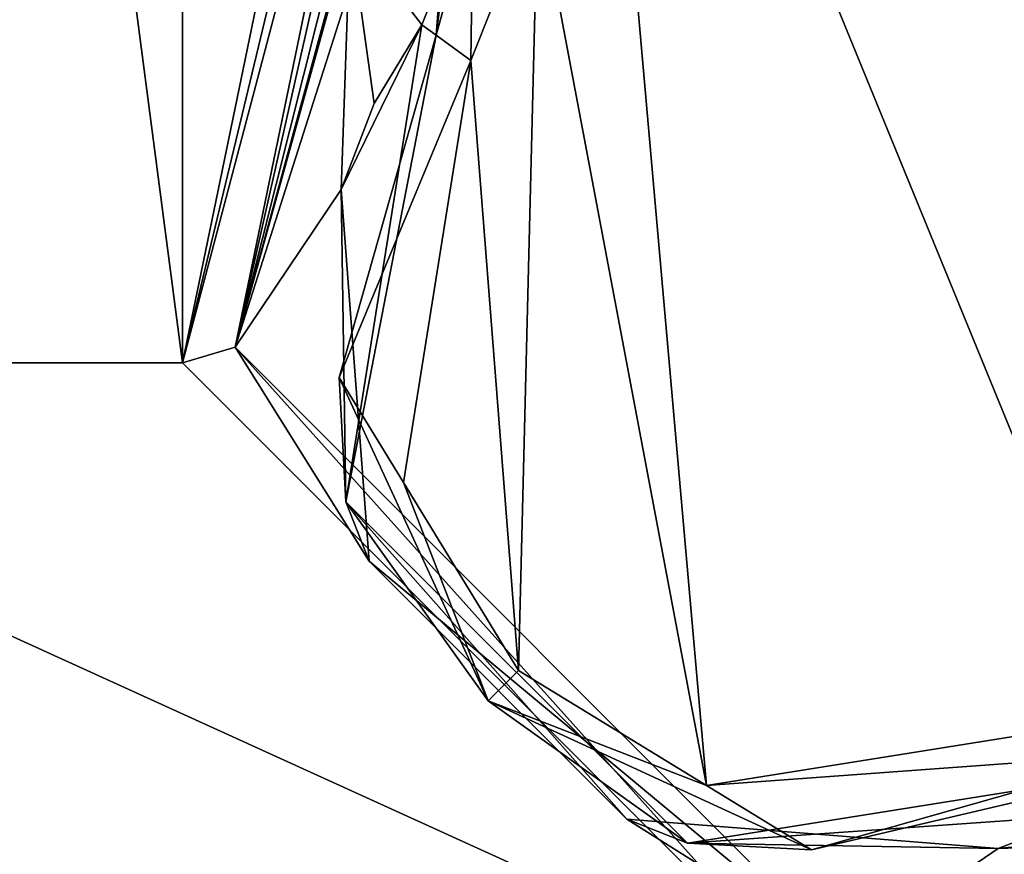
# Model space of a CAD drawing. Header units: metres. Extents: x -205 to 205, y -82 to 82.
# Tile 293 of 426: x 69 to 85, y -57 to -43. Entities that reach past the tile are written whole.
import ezdxf

# ---------------------------------------------------------------- set-up
doc = ezdxf.new("R2010")
doc.units = ezdxf.units.M
doc.layers.add('solid_PRT0003', color=7, linetype='CONTINUOUS')

msp = doc.modelspace()

# ---------------------------------------------------------------- linework, layer by layer
at = {"layer": 'solid_PRT0003'}
for points in [[(0, -75), (0, 75), (200, 75)], [(200, -75), (0, -75), (200, 75)], [(71.855095, -48.536644, 1.5), (59.144901, 48.536644, 1.5), (59.144897, -48.536655, 1.5)], [(71.855103, 48.536655, 1.5), (59.144901, 48.536644, 1.5), (71.855095, -48.536644, 1.5)], [(71.855103, 48.536655, 1.5), (71.855095, -48.536644, 1.5), (74.889, -33.837666, 1.5)], [(78.453705, -32.453701, 13.5), (77.707199, -40.783924, 13.5), (80.482544, -55.49509, 13.5)], [(78.453705, -32.453701, 13.5), (80.482544, -55.49509, 13.5), (87.432152, -54.384724, 13.5)], [(87.489235, -37.5, 13.5), (78.453705, -32.453701, 13.5), (87.432152, -54.384724, 13.5)], [(75.29847, -34.181252, 1.654846), (74.889, -33.837666, 1.5), (71.855095, -48.536644, 1.5)], [(75.581131, -34.41843, 2.071429), (75.29847, -34.181252, 1.654846), (71.855095, -48.536644, 1.5)], [(72.71994, -48.275169, 2.071429), (75.581131, -34.41843, 2.071429), (71.855095, -48.536644, 1.5)], [(75.802917, -34.604534, 2.540158), (75.581131, -34.41843, 2.071429), (72.71994, -48.275169, 2.071429)], [(75.802917, -34.604534, 2.540158), (72.71994, -48.275169, 2.071429), (76.097977, -34.852116, 2.934088)], [(75.99424, -36.234283, 3.360929), (76.097977, -34.852116, 2.934088), (72.71994, -48.275169, 2.071429)], [(75.99424, -36.234283, 3.360929), (72.71994, -48.275169, 2.071429), (76.172989, -37.462776, 3.5)], [(72.71994, -48.275169, 2.071429), (74.617065, -41.426605, 3.5), (76.172989, -37.462776, 3.5)], [(76.033157, -43.140484, 13.207107), (76.604622, -43.556934, 13.5), (76.679749, -38.082176, 13.207107)], [(76.033157, -43.140484, 13.207107), (76.679749, -38.082176, 13.207107), (76.407257, -38.18959, 12.5)], [(76.679749, -38.082176, 13.207107), (76.604622, -43.556934, 13.5), (77.707199, -40.783924, 13.5)], [(76.033157, -43.140484, 13.207107), (76.407257, -38.18959, 12.5), (76.715256, -40.657196, 12.5)], [(74.617065, -41.426605, 3.5), (75.796448, -42.967983, 3.5), (76.715256, -40.657196, 3.5)], [(76.715256, -40.657196, 12.5), (76.715256, -40.657196, 3.5), (75.796448, -42.967983, 3.5)], [(76.715256, -40.657196, 12.5), (75.796448, -42.967983, 3.5), (75.796448, -42.967983, 12.5)], [(76.033157, -43.140484, 13.207107), (76.715256, -40.657196, 12.5), (75.796448, -42.967983, 12.5)], [(77.707199, -40.783924, 13.5), (76.604622, -43.556934, 13.5), (77.387787, -53.601349, 13.5)], [(77.707199, -40.783924, 13.5), (77.387787, -53.601349, 13.5), (80.482544, -55.49509, 13.5)], [(72.71994, -48.275169, 2.071429), (74.464828, -45.681927, 3.5), (74.617065, -41.426605, 3.5)], [(74.617065, -41.426605, 3.5), (74.464828, -45.681927, 3.5), (75.012527, -44.267052, 3.5)], [(74.617065, -41.426605, 3.5), (75.012527, -44.267052, 3.5), (75.796448, -42.967983, 3.5)], [(75.796448, -42.967983, 12.5), (75.012527, -44.267052, 3.5), (74.464828, -45.681927, 3.5)], [(74.544868, -50.821213, 12.5), (75.796448, -42.967983, 12.5), (74.464828, -45.681927, 3.5)], [(74.544868, -50.821213, 12.5), (76.033157, -43.140484, 13.207107), (75.796448, -42.967983, 12.5)], [(75.796448, -42.967983, 12.5), (75.796448, -42.967983, 3.5), (75.012527, -44.267052, 3.5)], [(74.436401, -48.77877, 13.207107), (76.604622, -43.556934, 13.5), (76.033157, -43.140484, 13.207107)], [(74.436401, -48.77877, 13.207107), (76.033157, -43.140484, 13.207107), (74.544868, -50.821213, 12.5)], [(74.436401, -48.77877, 13.207107), (75.494102, -50.506565, 13.5), (76.604622, -43.556934, 13.5)], [(76.604622, -43.556934, 13.5), (75.494102, -50.506565, 13.5), (77.387787, -53.601349, 13.5)], [(74.928543, -51.799477, 2.810123), (74.464828, -45.681927, 3.5), (72.71994, -48.275169, 2.071429)], [(74.544868, -50.821213, 12.5), (74.464828, -45.681927, 3.5), (74.928543, -51.799477, 2.810123)], [(72.71994, -48.275169, 2.071429), (71.855095, -48.536644, 1.5), (82.463348, -59.144897, 1.5)], [(82.724831, -58.280056, 2.071429), (72.71994, -48.275169, 2.071429), (82.463348, -59.144897, 1.5)], [(74.928543, -51.799477, 2.810123), (72.71994, -48.275169, 2.071429), (82.724831, -58.280056, 2.071429)], [(82.463348, -59.144897, 1.5), (59.144897, -48.536655, 1.5), (48.536644, -59.144901, 1.5)], [(82.463348, -59.144897, 1.5), (71.855095, -48.536644, 1.5), (59.144897, -48.536655, 1.5)], [(76.88784, -54.101398, 13.207107), (75.494102, -50.506565, 13.5), (74.436401, -48.77877, 13.207107)], [(76.88784, -54.101398, 13.207107), (74.436401, -48.77877, 13.207107), (74.544868, -50.821213, 12.5)], [(76.88784, -54.101398, 13.207107), (77.387787, -53.601349, 13.5), (75.494102, -50.506565, 13.5)], [(74.544868, -50.821213, 12.5), (74.928543, -51.799477, 2.810123), (79.169106, -56.051094, 2.810129)], [(80.168022, -56.444366, 12.5), (74.544868, -50.821213, 12.5), (79.169106, -56.051094, 2.810129)], [(76.88784, -54.101398, 13.207107), (74.544868, -50.821213, 12.5), (80.168022, -56.444366, 12.5)], [(79.169106, -56.051094, 2.810129), (74.928543, -51.799477, 2.810123), (82.724831, -58.280056, 2.071429)], [(76.88784, -54.101398, 13.207107), (80.482544, -55.49509, 13.5), (77.387787, -53.601349, 13.5)], [(82.210464, -56.552834, 13.207107), (80.482544, -55.49509, 13.5), (76.88784, -54.101398, 13.207107)], [(82.210464, -56.552834, 13.207107), (76.88784, -54.101398, 13.207107), (80.168022, -56.444366, 12.5)], [(87.848755, -54.956078, 13.207107), (87.432152, -54.384724, 13.5), (80.482544, -55.49509, 13.5)], [(87.848755, -54.956078, 13.207107), (80.482544, -55.49509, 13.5), (82.210464, -56.552834, 13.207107)], [(87.848755, -54.956078, 13.207107), (82.210464, -56.552834, 13.207107), (88.021255, -55.192783, 12.5)], [(80.168022, -56.444366, 12.5), (86.711929, -55.981728, 3.5), (88.021255, -55.192783, 3.5)], [(88.021255, -55.192783, 12.5), (80.168022, -56.444366, 12.5), (88.021255, -55.192783, 3.5)], [(82.210464, -56.552834, 13.207107), (80.168022, -56.444366, 12.5), (88.021255, -55.192783, 12.5)], [(82.724831, -58.280056, 2.071429), (96.818748, -55.70153, 1.654846), (96.581566, -55.418869, 2.071429)], [(85.285378, -56.530743, 3.5), (82.724831, -58.280056, 2.071429), (96.581566, -55.418869, 2.071429)], [(89.562622, -56.385166, 3.5), (85.285378, -56.530743, 3.5), (96.581566, -55.418869, 2.071429)], [(82.724831, -58.280056, 2.071429), (97.162331, -56.110996, 1.5), (96.818748, -55.70153, 1.654846)], [(85.285378, -56.530743, 3.5), (79.169106, -56.051094, 2.810129), (82.724831, -58.280056, 2.071429)], [(80.168022, -56.444366, 12.5), (79.169106, -56.051094, 2.810129), (85.285378, -56.530743, 3.5)], [(80.168022, -56.444366, 12.5), (85.285378, -56.530743, 3.5), (86.711929, -55.981728, 3.5)], [(86.711929, -55.981728, 3.5), (85.285378, -56.530743, 3.5), (89.562622, -56.385166, 3.5)], [(97.162331, -56.110996, 1.5), (82.463348, -59.144897, 1.5), (200, -75, 1.5)], [(82.724831, -58.280056, 2.071429), (82.463348, -59.144897, 1.5), (97.162331, -56.110996, 1.5)]]:
    msp.add_3dface(points, dxfattribs=at)

doc.saveas('drawing.dxf')
